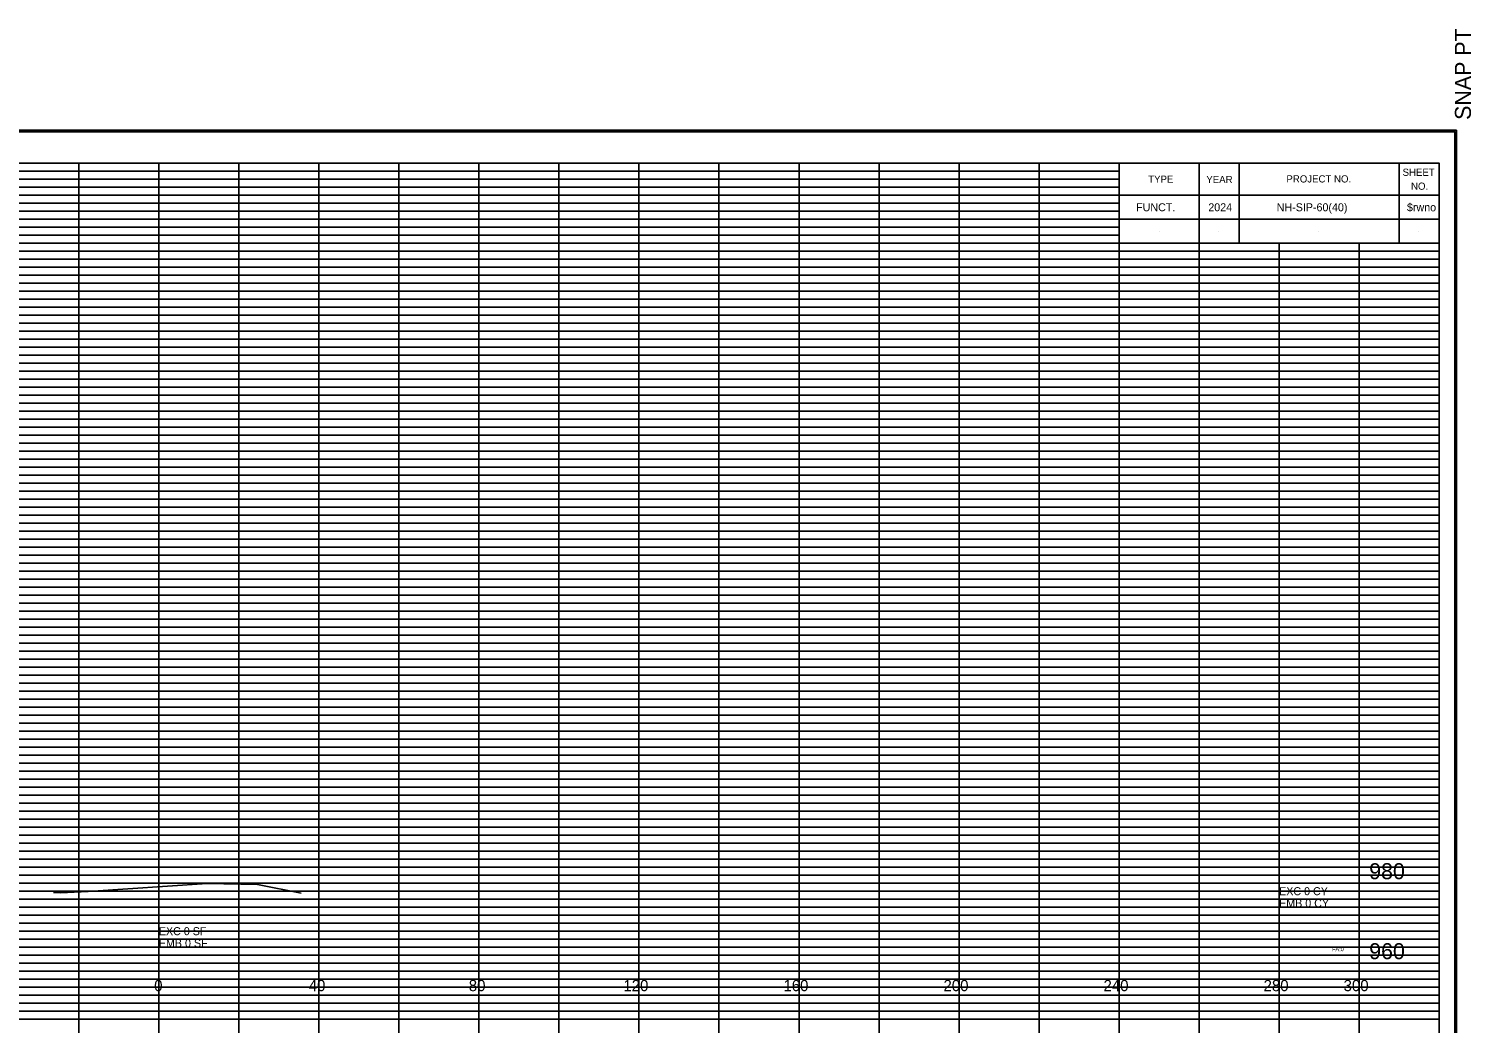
# Model space of a CAD drawing. Extents: x 2313580 to 2322968, y 282099 to 303247.
# Drawn here: x 2321916 to 2322276.5, y 287792.7 to 288041.3 of the extents above; entities that cross this region are included whole.
import ezdxf

# ---------------------------------------------------------------- set-up
doc = ezdxf.new("R2010")
doc.units = 0
for name, color, linetype in [('DESIGN - EARTHWORK - Excavation Limit Lines', 7, 'Continuous'), ('DESIGN - SCRATCH - User 1', 7, 'Continuous'), ('DESIGN - SHEET - Corner Text', 7, 'Continuous'), ('DESIGN - SHEET - Light Grid', 7, 'Continuous'), ('DESIGN - SHEET - Linework', 7, 'Continuous'), ('DESIGN - SHEET - Plot Shape', 7, 'Continuous'), ('DESIGN - TYPICAL - Text', 7, 'Continuous'), ('Prop_ CL text', 7, 'Continuous'), ('SURVEY - GROUND - Top of Ground', 7, 'Continuous')]:
    doc.layers.add(name, color=color, linetype=linetype)

msp = doc.modelspace()

# ---------------------------------------------------------------- linework, layer by layer
at = {"layer": 'DESIGN - SCRATCH - User 1'}
for p, q in [((2322198.48, 287996.67), (2322198.48, 287996.67)), ((2322213.28, 287996.67), (2322213.28, 287996.67)), ((2322238.28, 287996.67), (2322238.28, 287996.67)), ((2322263.28, 287996.67), (2322263.28, 287996.67)), ((2322198.48, 287990.67), (2322198.48, 287990.67)), ((2322213.28, 287990.67), (2322213.28, 287990.67)), ((2322238.28, 287990.67), (2322238.28, 287990.67)), ((2322263.28, 287990.67), (2322263.28, 287990.67))]:
    msp.add_line(p, q, dxfattribs=at)
at = {"layer": 'DESIGN - SHEET - Light Grid'}
for p, q in [((2321788.48, 288005.67), (2321948.48, 288005.67)), ((2321948.48, 288005.67), (2322108.48, 288005.67)), ((2322108.48, 288005.67), (2322188.48, 288005.67)), ((2321788.48, 288003.67), (2321948.48, 288003.67)), ((2321788.48, 288001.67), (2321948.48, 288001.67)), ((2321948.48, 288003.67), (2322108.48, 288003.67)), ((2321948.48, 288001.67), (2322108.48, 288001.67)), ((2322108.48, 288003.67), (2322188.48, 288003.67)), ((2322108.48, 288001.67), (2322188.48, 288001.67)), ((2321788.48, 287999.67), (2321948.48, 287999.67)), ((2321788.48, 287997.67), (2321948.48, 287997.67)), ((2321948.48, 287999.67), (2322108.48, 287999.67)), ((2321948.48, 287997.67), (2322108.48, 287997.67)), ((2322108.48, 287999.67), (2322188.48, 287999.67)), ((2322108.48, 287997.67), (2322188.48, 287997.67)), ((2321788.48, 287995.67), (2321948.48, 287995.67)), ((2321788.48, 287993.67), (2321948.48, 287993.67)), ((2321948.48, 287995.67), (2322108.48, 287995.67)), ((2321948.48, 287993.67), (2322108.48, 287993.67)), ((2322108.48, 287995.67), (2322188.48, 287995.67)), ((2322108.48, 287993.67), (2322188.48, 287993.67)), ((2321788.48, 287991.67), (2321948.48, 287991.67)), ((2321948.48, 287991.67), (2322108.48, 287991.67)), ((2322108.48, 287991.67), (2322188.48, 287991.67)), ((2321788.48, 287989.67), (2321948.48, 287989.67)), ((2321948.48, 287989.67), (2322108.48, 287989.67)), ((2322108.48, 287989.67), (2322188.48, 287989.67)), ((2321788.48, 287985.67), (2321948.48, 287985.67)), ((2321788.48, 287983.67), (2321948.48, 287983.67)), ((2321948.48, 287985.67), (2322108.48, 287985.67)), ((2321948.48, 287983.67), (2322108.48, 287983.67)), ((2322108.48, 287985.67), (2322268.48, 287985.67)), ((2322108.48, 287983.67), (2322268.48, 287983.67)), ((2321788.48, 287981.67), (2321948.48, 287981.67)), ((2321788.48, 287979.67), (2321948.48, 287979.67)), ((2321948.48, 287981.67), (2322108.48, 287981.67)), ((2321948.48, 287979.67), (2322108.48, 287979.67)), ((2322108.48, 287981.67), (2322268.48, 287981.67)), ((2322108.48, 287979.67), (2322268.48, 287979.67)), ((2321788.48, 287977.67), (2321948.48, 287977.67)), ((2321788.48, 287975.67), (2321948.48, 287975.67)), ((2321948.48, 287977.67), (2322108.48, 287977.67)), ((2321948.48, 287975.67), (2322108.48, 287975.67)), ((2322108.48, 287977.67), (2322268.48, 287977.67)), ((2322108.48, 287975.67), (2322268.48, 287975.67)), ((2321788.48, 287973.67), (2321948.48, 287973.67)), ((2321948.48, 287973.67), (2322108.48, 287973.67)), ((2322108.48, 287973.67), (2322268.48, 287973.67)), ((2321788.48, 287971.67), (2321948.48, 287971.67)), ((2321788.48, 287969.67), (2321948.48, 287969.67)), ((2321948.48, 287971.67), (2322108.48, 287971.67)), ((2321948.48, 287969.67), (2322108.48, 287969.67)), ((2322108.48, 287971.67), (2322268.48, 287971.67)), ((2322108.48, 287969.67), (2322268.48, 287969.67)), ((2321788.48, 287965.67), (2321948.48, 287965.67)), ((2321948.48, 287965.67), (2322108.48, 287965.67)), ((2322108.48, 287965.67), (2322268.48, 287965.67)), ((2321788.48, 287963.67), (2321948.48, 287963.67)), ((2321788.48, 287961.67), (2321948.48, 287961.67)), ((2321948.48, 287963.67), (2322108.48, 287963.67)), ((2321948.48, 287961.67), (2322108.48, 287961.67)), ((2322108.48, 287963.67), (2322268.48, 287963.67)), ((2322108.48, 287961.67), (2322268.48, 287961.67)), ((2321788.48, 287959.67), (2321948.48, 287959.67)), ((2321788.48, 287957.67), (2321948.48, 287957.67)), ((2321948.48, 287959.67), (2322108.48, 287959.67)), ((2321948.48, 287957.67), (2322108.48, 287957.67)), ((2322108.48, 287959.67), (2322268.48, 287959.67)), ((2322108.48, 287957.67), (2322268.48, 287957.67)), ((2321788.48, 287955.67), (2321948.48, 287955.67)), ((2321948.48, 287955.67), (2322108.48, 287955.67)), ((2322108.48, 287955.67), (2322268.48, 287955.67)), ((2321788.48, 287953.67), (2321948.48, 287953.67)), ((2321788.48, 287951.67), (2321948.48, 287951.67)), ((2321948.48, 287953.67), (2322108.48, 287953.67)), ((2321948.48, 287951.67), (2322108.48, 287951.67)), ((2322108.48, 287953.67), (2322268.48, 287953.67)), ((2322108.48, 287951.67), (2322268.48, 287951.67)), ((2321788.48, 287949.67), (2321948.48, 287949.67)), ((2321948.48, 287949.67), (2322108.48, 287949.67)), ((2322108.48, 287949.67), (2322268.48, 287949.67)), ((2321788.48, 287945.67), (2321948.48, 287945.67)), ((2321788.48, 287943.67), (2321948.48, 287943.67)), ((2321948.48, 287945.67), (2322108.48, 287945.67)), ((2321948.48, 287943.67), (2322108.48, 287943.67)), ((2322108.48, 287945.67), (2322268.48, 287945.67)), ((2322108.48, 287943.67), (2322268.48, 287943.67)), ((2321788.48, 287941.67), (2321948.48, 287941.67)), ((2321788.48, 287939.67), (2321948.48, 287939.67)), ((2321948.48, 287941.67), (2322108.48, 287941.67)), ((2321948.48, 287939.67), (2322108.48, 287939.67)), ((2322108.48, 287941.67), (2322268.48, 287941.67)), ((2322108.48, 287939.67), (2322268.48, 287939.67)), ((2321788.48, 287937.67), (2321948.48, 287937.67)), ((2321948.48, 287937.67), (2322108.48, 287937.67)), ((2322108.48, 287937.67), (2322268.48, 287937.67)), ((2321788.48, 287935.67), (2321948.48, 287935.67)), ((2321788.48, 287933.67), (2321948.48, 287933.67)), ((2321948.48, 287935.67), (2322108.48, 287935.67)), ((2321948.48, 287933.67), (2322108.48, 287933.67)), ((2322108.48, 287935.67), (2322268.48, 287935.67)), ((2322108.48, 287933.67), (2322268.48, 287933.67)), ((2321788.48, 287931.67), (2321948.48, 287931.67)), ((2321788.48, 287929.67), (2321948.48, 287929.67)), ((2321948.48, 287931.67), (2322108.48, 287931.67)), ((2321948.48, 287929.67), (2322108.48, 287929.67)), ((2322108.48, 287931.67), (2322268.48, 287931.67)), ((2322108.48, 287929.67), (2322268.48, 287929.67)), ((2321788.48, 287925.67), (2321948.48, 287925.67)), ((2321948.48, 287925.67), (2322108.48, 287925.67)), ((2322108.48, 287925.67), (2322268.48, 287925.67)), ((2321788.48, 287923.67), (2321948.48, 287923.67)), ((2321788.48, 287921.67), (2321948.48, 287921.67)), ((2321948.48, 287923.67), (2322108.48, 287923.67)), ((2321948.48, 287921.67), (2322108.48, 287921.67)), ((2322108.48, 287923.67), (2322268.48, 287923.67)), ((2322108.48, 287921.67), (2322268.48, 287921.67)), ((2321788.48, 287919.67), (2321948.48, 287919.67)), ((2321948.48, 287919.67), (2322108.48, 287919.67)), ((2322108.48, 287919.67), (2322268.48, 287919.67)), ((2321788.48, 287917.67), (2321948.48, 287917.67)), ((2321788.48, 287915.67), (2321948.48, 287915.67)), ((2321948.48, 287917.67), (2322108.48, 287917.67)), ((2321948.48, 287915.67), (2322108.48, 287915.67)), ((2322108.48, 287917.67), (2322268.48, 287917.67)), ((2322108.48, 287915.67), (2322268.48, 287915.67)), ((2321788.48, 287913.67), (2321948.48, 287913.67)), ((2321788.48, 287911.67), (2321948.48, 287911.67)), ((2321948.48, 287913.67), (2322108.48, 287913.67)), ((2321948.48, 287911.67), (2322108.48, 287911.67)), ((2322108.48, 287913.67), (2322268.48, 287913.67)), ((2322108.48, 287911.67), (2322268.48, 287911.67)), ((2321788.48, 287909.67), (2321948.48, 287909.67)), ((2321948.48, 287909.67), (2322108.48, 287909.67)), ((2322108.48, 287909.67), (2322268.48, 287909.67)), ((2321788.48, 287905.67), (2321948.48, 287905.67)), ((2321788.48, 287903.67), (2321948.48, 287903.67)), ((2321948.48, 287905.67), (2322108.48, 287905.67)), ((2321948.48, 287903.67), (2322108.48, 287903.67)), ((2322108.48, 287905.67), (2322268.48, 287905.67)), ((2322108.48, 287903.67), (2322268.48, 287903.67)), ((2321788.48, 287901.67), (2321948.48, 287901.67)), ((2321948.48, 287901.67), (2322108.48, 287901.67)), ((2322108.48, 287901.67), (2322268.48, 287901.67)), ((2321788.48, 287899.67), (2321948.48, 287899.67)), ((2321788.48, 287897.67), (2321948.48, 287897.67)), ((2321948.48, 287899.67), (2322108.48, 287899.67)), ((2321948.48, 287897.67), (2322108.48, 287897.67)), ((2322108.48, 287899.67), (2322268.48, 287899.67)), ((2322108.48, 287897.67), (2322268.48, 287897.67)), ((2321788.48, 287895.67), (2321948.48, 287895.67)), ((2321788.48, 287893.67), (2321948.48, 287893.67)), ((2321948.48, 287895.67), (2322108.48, 287895.67)), ((2321948.48, 287893.67), (2322108.48, 287893.67)), ((2322108.48, 287895.67), (2322268.48, 287895.67)), ((2322108.48, 287893.67), (2322268.48, 287893.67)), ((2321788.48, 287891.67), (2321948.48, 287891.67)), ((2321788.48, 287889.67), (2321948.48, 287889.67)), ((2321948.48, 287891.67), (2322108.48, 287891.67)), ((2321948.48, 287889.67), (2322108.48, 287889.67)), ((2322108.48, 287891.67), (2322268.48, 287891.67)), ((2322108.48, 287889.67), (2322268.48, 287889.67)), ((2321788.48, 287885.67), (2321948.48, 287885.67)), ((2321948.48, 287885.67), (2322108.48, 287885.67)), ((2322108.48, 287885.67), (2322268.48, 287885.67)), ((2321788.48, 287883.67), (2321948.48, 287883.67)), ((2321948.48, 287883.67), (2322108.48, 287883.67)), ((2322108.48, 287883.67), (2322268.48, 287883.67)), ((2321788.48, 287881.67), (2321948.48, 287881.67)), ((2321788.48, 287879.67), (2321948.48, 287879.67)), ((2321948.48, 287881.67), (2322108.48, 287881.67)), ((2321948.48, 287879.67), (2322108.48, 287879.67)), ((2322108.48, 287881.67), (2322268.48, 287881.67)), ((2322108.48, 287879.67), (2322268.48, 287879.67)), ((2321788.48, 287877.67), (2321948.48, 287877.67)), ((2321788.48, 287875.67), (2321948.48, 287875.67)), ((2321948.48, 287877.67), (2322108.48, 287877.67)), ((2321948.48, 287875.67), (2322108.48, 287875.67)), ((2322108.48, 287877.67), (2322268.48, 287877.67)), ((2322108.48, 287875.67), (2322268.48, 287875.67)), ((2321788.48, 287873.67), (2321948.48, 287873.67)), ((2321788.48, 287871.67), (2321948.48, 287871.67)), ((2321948.48, 287873.67), (2322108.48, 287873.67)), ((2321948.48, 287871.67), (2322108.48, 287871.67)), ((2322108.48, 287873.67), (2322268.48, 287873.67)), ((2322108.48, 287871.67), (2322268.48, 287871.67)), ((2321788.48, 287869.67), (2321948.48, 287869.67)), ((2321948.48, 287869.67), (2322108.48, 287869.67)), ((2322108.48, 287869.67), (2322268.48, 287869.67)), ((2321788.48, 287865.67), (2321948.48, 287865.67)), ((2321948.48, 287865.67), (2322108.48, 287865.67)), ((2322108.48, 287865.67), (2322268.48, 287865.67)), ((2321788.48, 287863.67), (2321948.48, 287863.67)), ((2321788.48, 287861.67), (2321948.48, 287861.67)), ((2321948.48, 287863.67), (2322108.48, 287863.67)), ((2321948.48, 287861.67), (2322108.48, 287861.67)), ((2322108.48, 287863.67), (2322268.48, 287863.67)), ((2322108.48, 287861.67), (2322268.48, 287861.67)), ((2321788.48, 287859.67), (2321948.48, 287859.67)), ((2321788.48, 287857.67), (2321948.48, 287857.67)), ((2321948.48, 287859.67), (2322108.48, 287859.67)), ((2321948.48, 287857.67), (2322108.48, 287857.67)), ((2322108.48, 287859.67), (2322268.48, 287859.67)), ((2322108.48, 287857.67), (2322268.48, 287857.67)), ((2321788.48, 287855.67), (2321948.48, 287855.67)), ((2321788.48, 287853.67), (2321948.48, 287853.67)), ((2321948.48, 287855.67), (2322108.48, 287855.67)), ((2321948.48, 287853.67), (2322108.48, 287853.67)), ((2322108.48, 287855.67), (2322268.48, 287855.67)), ((2322108.48, 287853.67), (2322268.48, 287853.67)), ((2321788.48, 287851.67), (2321948.48, 287851.67)), ((2321788.48, 287849.67), (2321948.48, 287849.67)), ((2321948.48, 287851.67), (2322108.48, 287851.67)), ((2321948.48, 287849.67), (2322108.48, 287849.67)), ((2322108.48, 287851.67), (2322268.48, 287851.67)), ((2322108.48, 287849.67), (2322268.48, 287849.67)), ((2321788.48, 287845.67), (2321948.48, 287845.67)), ((2321788.48, 287843.67), (2321948.48, 287843.67)), ((2321948.48, 287845.67), (2322108.48, 287845.67)), ((2321948.48, 287843.67), (2322108.48, 287843.67)), ((2322108.48, 287845.67), (2322268.48, 287845.67)), ((2322108.48, 287843.67), (2322268.48, 287843.67)), ((2321788.48, 287841.67), (2321948.48, 287841.67)), ((2321788.48, 287839.67), (2321948.48, 287839.67)), ((2321948.48, 287841.67), (2322108.48, 287841.67)), ((2321948.48, 287839.67), (2322108.48, 287839.67)), ((2322108.48, 287841.67), (2322268.48, 287841.67)), ((2322108.48, 287839.67), (2322268.48, 287839.67)), ((2321788.48, 287837.67), (2321948.48, 287837.67)), ((2321788.48, 287835.67), (2321948.48, 287835.67)), ((2321948.48, 287837.67), (2322108.48, 287837.67)), ((2321948.48, 287835.67), (2322108.48, 287835.67)), ((2322108.48, 287837.67), (2322268.48, 287837.67)), ((2322108.48, 287835.67), (2322268.48, 287835.67)), ((2321788.48, 287833.67), (2321948.48, 287833.67)), ((2321788.48, 287831.67), (2321948.48, 287831.67)), ((2321948.48, 287833.67), (2322108.48, 287833.67)), ((2321948.48, 287831.67), (2322108.48, 287831.67)), ((2322108.48, 287833.67), (2322268.48, 287833.67)), ((2322108.48, 287831.67), (2322268.48, 287831.67)), ((2321788.48, 287829.67), (2321948.48, 287829.67)), ((2321948.48, 287829.67), (2322108.48, 287829.67)), ((2322108.48, 287829.67), (2322268.48, 287829.67)), ((2321788.48, 287825.67), (2321948.48, 287825.67)), ((2321948.48, 287825.67), (2322108.48, 287825.67)), ((2322108.48, 287825.67), (2322268.48, 287825.67)), ((2321788.48, 287823.67), (2321948.48, 287823.67)), ((2321788.48, 287821.67), (2321948.48, 287821.67)), ((2321948.48, 287823.67), (2322108.48, 287823.67)), ((2321948.48, 287821.67), (2322108.48, 287821.67)), ((2322108.48, 287823.67), (2322268.48, 287823.67)), ((2322108.48, 287821.67), (2322268.48, 287821.67)), ((2321788.48, 287819.67), (2321948.48, 287819.67)), ((2321788.48, 287817.67), (2321948.48, 287817.67)), ((2321948.48, 287819.67), (2322108.48, 287819.67)), ((2321948.48, 287817.67), (2322108.48, 287817.67)), ((2322108.48, 287819.67), (2322268.48, 287819.67)), ((2322108.48, 287817.67), (2322268.48, 287817.67)), ((2321788.48, 287815.67), (2321948.48, 287815.67)), ((2321788.48, 287813.67), (2321948.48, 287813.67)), ((2321948.48, 287815.67), (2322108.48, 287815.67)), ((2321948.48, 287813.67), (2322108.48, 287813.67)), ((2322108.48, 287815.67), (2322268.48, 287815.67)), ((2322108.48, 287813.67), (2322268.48, 287813.67)), ((2321788.48, 287811.67), (2321948.48, 287811.67)), ((2321948.48, 287811.67), (2322108.48, 287811.67)), ((2322108.48, 287811.67), (2322268.48, 287811.67)), ((2321788.48, 287809.67), (2321948.48, 287809.67)), ((2321948.48, 287809.67), (2322108.48, 287809.67)), ((2322108.48, 287809.67), (2322268.48, 287809.67)), ((2321788.48, 287805.67), (2321948.48, 287805.67)), ((2321788.48, 287803.67), (2321948.48, 287803.67)), ((2321948.48, 287805.67), (2322108.48, 287805.67)), ((2321948.48, 287803.67), (2322108.48, 287803.67)), ((2322108.48, 287805.67), (2322268.48, 287805.67)), ((2322108.48, 287803.67), (2322268.48, 287803.67)), ((2321788.48, 287801.67), (2321948.48, 287801.67)), ((2321788.48, 287799.67), (2321948.48, 287799.67)), ((2321948.48, 287801.67), (2322108.48, 287801.67)), ((2321948.48, 287799.67), (2322108.48, 287799.67)), ((2322108.48, 287801.67), (2322268.48, 287801.67)), ((2322108.48, 287799.67), (2322268.48, 287799.67)), ((2321788.48, 287797.67), (2321948.48, 287797.67)), ((2321788.48, 287795.67), (2321948.48, 287795.67)), ((2321948.48, 287797.67), (2322108.48, 287797.67)), ((2321948.48, 287795.67), (2322108.48, 287795.67)), ((2322108.48, 287797.67), (2322268.48, 287797.67)), ((2322108.48, 287795.67), (2322268.48, 287795.67)), ((2321788.48, 287793.67), (2321948.48, 287793.67)), ((2321948.48, 287793.67), (2322108.48, 287793.67)), ((2322108.48, 287793.67), (2322268.48, 287793.67))]:
    msp.add_line(p, q, dxfattribs=at)
at = {"layer": 'DESIGN - SHEET - Linework'}
for p, q in [((2321592.02, 288015.95), (2322272.82, 288015.95)), ((2322272.82, 288015.95), (2322272.82, 287579.39)), ((2321928.48, 287587.67), (2321928.48, 288007.67)), ((2321948.48, 287587.67), (2321948.48, 288007.67)), ((2321968.48, 287587.67), (2321968.48, 288007.67)), ((2321988.48, 287587.67), (2321988.48, 288007.67)), ((2322008.48, 287587.67), (2322008.48, 288007.67)), ((2322028.48, 287587.67), (2322028.48, 288007.67)), ((2322048.48, 287587.67), (2322048.48, 288007.67)), ((2322068.48, 287587.67), (2322068.48, 288007.67)), ((2322088.48, 287587.67), (2322088.48, 288007.67)), ((2322108.48, 287587.67), (2322108.48, 288007.67)), ((2322128.48, 287587.67), (2322128.48, 288007.67)), ((2322148.48, 287587.67), (2322148.48, 288007.67)), ((2322168.48, 287587.67), (2322168.48, 288007.67)), ((2321628.48, 287987.67), (2322188.48, 287987.67)), ((2322188.48, 287587.67), (2322188.48, 287987.67)), ((2322208.48, 287587.67), (2322208.48, 287987.67)), ((2322228.48, 287587.67), (2322228.48, 287987.67)), ((2322248.48, 287587.67), (2322248.48, 287987.67)), ((2321628.48, 287967.67), (2322268.48, 287967.67)), ((2321628.48, 287947.67), (2322268.48, 287947.67)), ((2321628.48, 287927.67), (2322268.48, 287927.67)), ((2321628.48, 287907.67), (2322268.48, 287907.67)), ((2321628.48, 287887.67), (2322268.48, 287887.67)), ((2321628.48, 287867.67), (2322268.48, 287867.67)), ((2321628.48, 287847.67), (2322268.48, 287847.67)), ((2321628.48, 287827.67), (2322268.48, 287827.67)), ((2321628.48, 287807.67), (2322268.48, 287807.67))]:
    msp.add_line(p, q, dxfattribs=at)
for points in [[(2321628.48, 288007.67), (2321628.48, 287587.67), (2322268.48, 287587.67), (2322268.48, 288007.67), (2321628.48, 288007.67)], [(2322188.48, 288007.67), (2322188.48, 287987.67), (2322268.48, 287987.67), (2322268.48, 288007.67), (2322258.48, 288007.67), (2322258.48, 287987.67), (2322218.48, 287987.67), (2322218.48, 288007.67), (2322208.48, 288007.67), (2322208.48, 287987.67), (2322268.48, 287987.67), (2322188.48, 287987.67), (2322188.48, 287993.67), (2322268.48, 287993.67), (2322268.48, 287999.67), (2322188.48, 287999.67)]]:
    msp.add_lwpolyline(points, dxfattribs=at)
at = {"layer": 'DESIGN - SHEET - Plot Shape'}
for points in [[(2321592.42, 288015.55), (2322272.42, 288015.55), (2322272.42, 287579.79), (2321592.42, 287579.79)], [(2321611.48, 288007.67), (2322268.48, 288007.67), (2322268.48, 287582.67), (2321611.48, 287582.67)]]:
    msp.add_lwpolyline(points, close=True, dxfattribs=at)
at = {"layer": 'SURVEY - GROUND - Top of Ground'}
msp.add_lwpolyline([(2321922.18, 287825.31), (2321923.94, 287825.26), (2321930.82, 287825.61), (2321960.57, 287827.63), (2321973.17, 287827.38), (2321984.02, 287825.16)], dxfattribs=at)

# ---------------------------------------------------------------- texts
at = {"layer": 'DESIGN - EARTHWORK - Excavation Limit Lines'}
for s, p in [('EXC 0 CY', (2322228.48, 287824.67)), ('EMB 0 CY', (2322228.48, 287821.67)), ('EXC 0 SF', (2321948.48, 287814.67)), ('EMB 0 SF', (2321948.48, 287811.67))]:
    msp.add_text(s, height=2, dxfattribs=at).set_placement(p)
at = {"layer": 'DESIGN - SHEET - Corner Text'}
for s, height, rotation, p in [('  SNAP PT', 4, 90, (2322276.42, 288015.55)), ('TYPE', 1.8, 360, (2322195.76, 288002.79)), ('YEAR', 1.8, 360, (2322210.29, 288002.71)), ('PROJECT NO.', 1.8, 360, (2322230.3, 288002.87)), ('SHEET', 1.8, 360, (2322259.34, 288004.53)), ('NO.', 1.8, 360, (2322261.45, 288001.05)), ('  FUNCT.   ', 2, 360, (2322191.25, 287995.67)), ('2024', 2, 360, (2322210.78, 287995.67)), ('    NH-SIP-60(40)   ', 2, 360, (2322224.9, 287995.67)), ('$rwno', 2, 360, (2322260.43, 287995.67))]:
    msp.add_text(s, height=height, rotation=rotation, dxfattribs=at).set_placement(p)
at = {"layer": 'DESIGN - TYPICAL - Text'}
for s, height, p in [('980', 4, (2322250.98, 287828.67)), ('960', 4, (2322250.98, 287808.67)), ('0', 2.8, (2321947.32, 287800.67)), ('40', 2.8, (2321985.95, 287800.67)), ('80', 2.8, (2322025.95, 287800.67)), ('120', 2.8, (2322064.59, 287800.67)), ('160', 2.8, (2322104.59, 287800.67)), ('200', 2.8, (2322144.59, 287800.67)), ('240', 2.8, (2322184.59, 287800.67)), ('280', 2.8, (2322224.59, 287800.67)), ('300', 2.8, (2322244.59, 287800.67))]:
    msp.add_text(s, height=height, dxfattribs=at).set_placement(p)
at = {"layer": 'Prop_ CL text'}
msp.add_text('FA:0', height=1, dxfattribs=at).set_placement((2322241.72, 287810.67))

doc.saveas('drawing.dxf')
